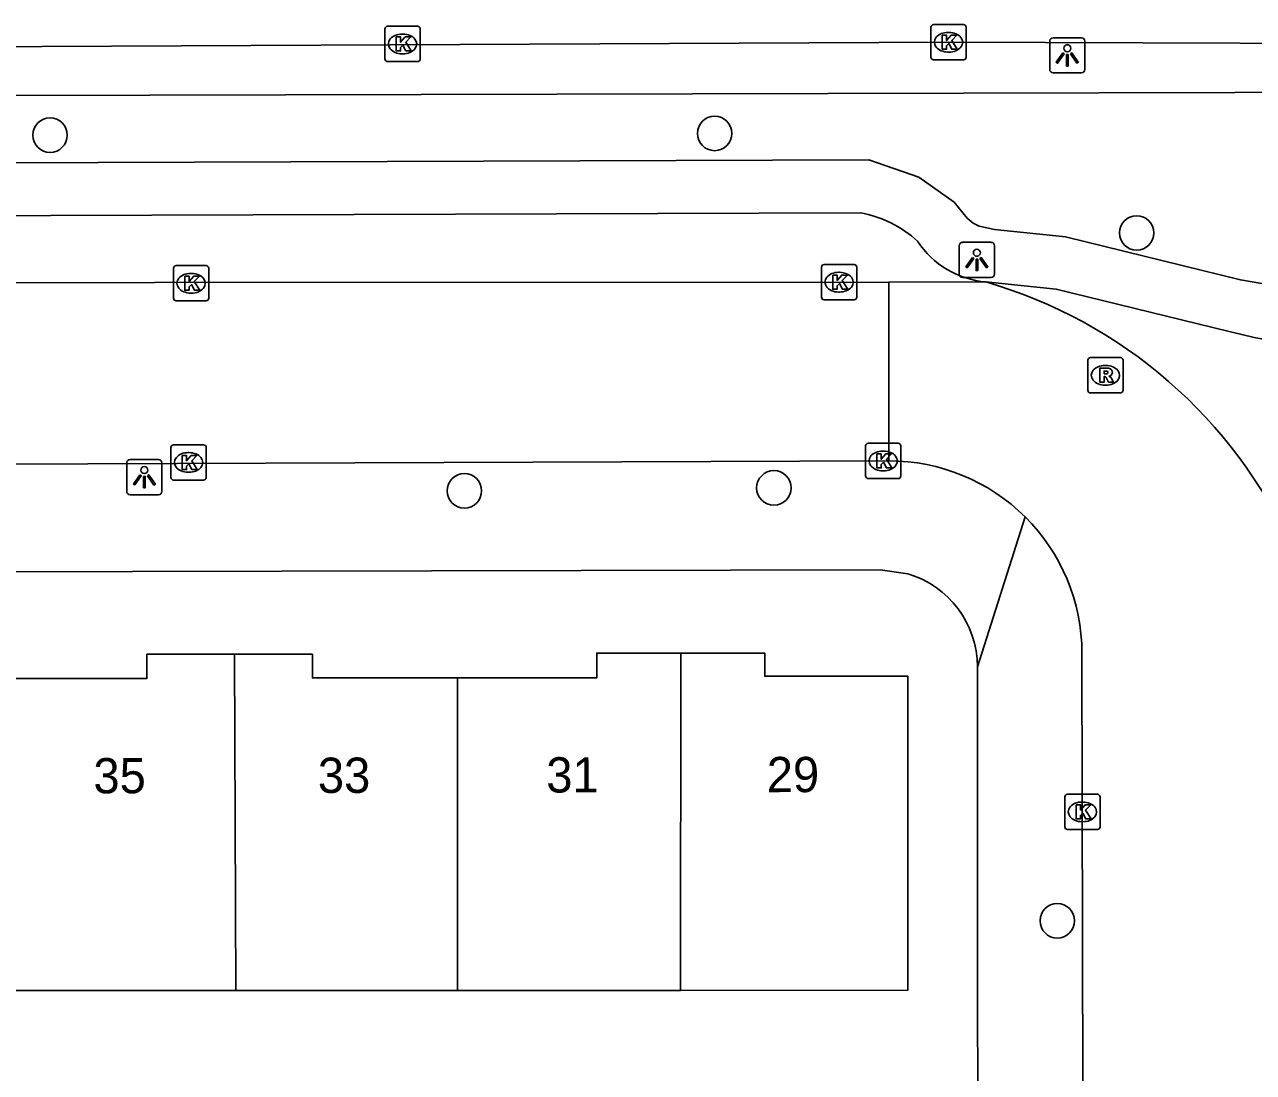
# Model space of a CAD drawing. Extents: x 160732 to 162105, y 387428 to 388479.
# Drawn here: x 161523.39 to 161558.24, y 388311.81 to 388341.52 of the extents above; entities that cross this region are included whole.
import ezdxf

# ---------------------------------------------------------------- set-up
doc = ezdxf.new("R2010")
doc.units = 0
for name, color, linetype in [('IMGEO_Berm_groen', 7, 'Continuous'), ('IMGEO_Boom', 7, 'Continuous'), ('IMGEO_Fietspad_open', 7, 'Continuous'), ('IMGEO_Kolk', 7, 'Continuous'), ('IMGEO_Lichtpunt', 7, 'Continuous'), ('IMGEO_Pand', 7, 'Continuous'), ('IMGEO_Pand_nummerreeks', 7, 'Continuous'), ('IMGEO_Parkeervlak_open', 7, 'Continuous'), ('IMGEO_Rijbaan_lokaal_open', 7, 'Continuous'), ('IMGEO_Rijbaan_regionaal_gesloten', 7, 'Continuous'), ('IMGEO_Rioolput', 7, 'Continuous'), ('IMGEO_Voetpad_open', 7, 'Continuous')]:
    doc.layers.add(name, color=color, linetype=linetype)

msp = doc.modelspace()

# ---------------------------------------------------------------- linework, layer by layer
at = {"layer": 'IMGEO_Berm_groen'}
for points in [[(161380.165, 388339.211), (161482.259, 388339.41), (161500.004, 388339.453), (161596.2, 388339.688), (161612.715, 388339.722), (161640.506, 388339.773)], [(161640.499, 388333.816), (161563.368, 388333.631), (161561.001, 388333.746), (161557.876, 388334.283), (161552.917, 388335.504), (161550.902, 388335.709), (161550.47, 388335.808), (161550.296, 388335.895), (161550.124, 388336.034), (161549.753, 388336.49), (161548.751, 388337.196), (161547.34, 388337.688), (161509.076, 388337.556), (161508.048, 388337.145), (161507.175, 388336.422), (161506.755, 388335.957), (161506.424, 388335.73), (161504.681, 388335.53), (161503.088, 388335.005), (161498.557, 388333.868), (161493.714, 388333.456), (161394.907, 388333.226), (161380.519, 388333.305)]]:
    msp.add_lwpolyline(points, dxfattribs=at)
at = {"layer": 'IMGEO_Boom'}
for centre in [(161524.114, 388338.389), (161542.963, 388338.437), (161554.933, 388335.616), (161535.866, 388328.303), (161544.643, 388328.386), (161552.681, 388316.11)]:
    msp.add_circle(centre, 0.489, dxfattribs=at)
at = {"layer": 'IMGEO_Fietspad_open'}
msp.add_lwpolyline([(161550.658, 388334.226), (161552.654, 388334.023), (161557.557, 388332.816)], dxfattribs=at)
msp.add_arc((161563.242, 388356.061), 23.93, 256.2559, 270.2313, dxfattribs=at)
at = {"layer": 'IMGEO_Kolk'}
for p, q in [((161533.612, 388340.549), (161533.612, 388341.401)), ((161533.687, 388341.475), (161534.539, 388341.475)), ((161534.613, 388341.401), (161534.613, 388340.549)), ((161549.096, 388340.597), (161549.096, 388341.449)), ((161549.171, 388341.523), (161550.023, 388341.523)), ((161550.097, 388341.449), (161550.097, 388340.597)), ((161534.1, 388341.255), (161534.125, 388341.255)), ((161549.584, 388341.303), (161549.609, 388341.303)), ((161534.123, 388340.695), (161534.098, 388340.695)), ((161549.607, 388340.743), (161549.582, 388340.743)), ((161534.539, 388340.475), (161533.687, 388340.475)), ((161550.023, 388340.523), (161549.171, 388340.523)), ((161546.067, 388334.719), (161546.919, 388334.719)), ((161527.614, 388333.763), (161527.614, 388334.615)), ((161527.689, 388334.689), (161528.541, 388334.689)), ((161528.102, 388334.469), (161528.127, 388334.469)), ((161528.615, 388334.615), (161528.615, 388333.763)), ((161545.992, 388333.793), (161545.992, 388334.645)), ((161546.48, 388334.499), (161546.505, 388334.499)), ((161546.993, 388334.645), (161546.993, 388333.793)), ((161528.541, 388333.689), (161527.689, 388333.689)), ((161528.125, 388333.909), (161528.1, 388333.909)), ((161546.919, 388333.719), (161546.067, 388333.719)), ((161546.503, 388333.939), (161546.478, 388333.939)), ((161527.543, 388328.681), (161527.543, 388329.533)), ((161527.618, 388329.607), (161528.47, 388329.607)), ((161528.544, 388329.533), (161528.544, 388328.681)), ((161547.244, 388328.724), (161547.244, 388329.576)), ((161547.319, 388329.65), (161548.171, 388329.65)), ((161548.245, 388329.576), (161548.245, 388328.724)), ((161528.031, 388329.387), (161528.056, 388329.387)), ((161547.732, 388329.43), (161547.757, 388329.43)), ((161528.054, 388328.827), (161528.029, 388328.827)), ((161547.755, 388328.87), (161547.73, 388328.87)), ((161528.47, 388328.607), (161527.618, 388328.607)), ((161548.171, 388328.65), (161547.319, 388328.65)), ((161552.894, 388318.773), (161552.894, 388319.625)), ((161552.969, 388319.699), (161553.821, 388319.699)), ((161553.382, 388319.479), (161553.407, 388319.479)), ((161553.895, 388319.625), (161553.895, 388318.773)), ((161553.821, 388318.699), (161552.969, 388318.699)), ((161553.405, 388318.919), (161553.38, 388318.919))]:
    msp.add_line(p, q, dxfattribs=at)
for points in [[(161533.612, 388340.549), (161533.612, 388341.401)], [(161533.687, 388341.475), (161534.539, 388341.475)], [(161534.613, 388341.401), (161534.613, 388340.549)], [(161549.096, 388340.597), (161549.096, 388341.449)], [(161549.171, 388341.523), (161550.023, 388341.523)], [(161550.097, 388341.449), (161550.097, 388340.597)], [(161533.933, 388341.175), (161534.056, 388341.175), (161534.056, 388341.024), (161534.186, 388341.175), (161534.35, 388341.175), (161534.204, 388341.024), (161534.357, 388340.775), (161534.205, 388340.775), (161534.12, 388340.939), (161534.056, 388340.872), (161534.056, 388340.775), (161533.933, 388340.775), (161533.933, 388341.175)], [(161549.417, 388341.223), (161549.54, 388341.223), (161549.54, 388341.072), (161549.67, 388341.223), (161549.834, 388341.223), (161549.688, 388341.072), (161549.841, 388340.823), (161549.689, 388340.823), (161549.604, 388340.987), (161549.54, 388340.92), (161549.54, 388340.823), (161549.417, 388340.823), (161549.417, 388341.223)], [(161534.539, 388340.475), (161533.687, 388340.475)], [(161550.023, 388340.523), (161549.171, 388340.523)], [(161546.067, 388334.719), (161546.919, 388334.719)], [(161527.614, 388333.763), (161527.614, 388334.615)], [(161527.689, 388334.689), (161528.541, 388334.689)], [(161527.935, 388334.389), (161528.058, 388334.389), (161528.058, 388334.238), (161528.188, 388334.389), (161528.352, 388334.389), (161528.206, 388334.238), (161528.359, 388333.989), (161528.207, 388333.989), (161528.122, 388334.153), (161528.058, 388334.086), (161528.058, 388333.989), (161527.935, 388333.989), (161527.935, 388334.389)], [(161528.615, 388334.615), (161528.615, 388333.763)], [(161545.992, 388333.793), (161545.992, 388334.645)], [(161546.313, 388334.419), (161546.436, 388334.419), (161546.436, 388334.268), (161546.566, 388334.419), (161546.73, 388334.419), (161546.584, 388334.268), (161546.737, 388334.019), (161546.585, 388334.019), (161546.5, 388334.183), (161546.436, 388334.116), (161546.436, 388334.019), (161546.313, 388334.019), (161546.313, 388334.419)], [(161546.993, 388334.645), (161546.993, 388333.793)], [(161528.541, 388333.689), (161527.689, 388333.689)], [(161546.919, 388333.719), (161546.067, 388333.719)], [(161527.543, 388328.681), (161527.543, 388329.533)], [(161527.618, 388329.607), (161528.47, 388329.607)], [(161528.544, 388329.533), (161528.544, 388328.681)], [(161547.244, 388328.724), (161547.244, 388329.576)], [(161547.319, 388329.65), (161548.171, 388329.65)], [(161548.245, 388329.576), (161548.245, 388328.724)], [(161527.864, 388329.307), (161527.987, 388329.307), (161527.987, 388329.156), (161528.117, 388329.307), (161528.281, 388329.307), (161528.135, 388329.156), (161528.288, 388328.907), (161528.136, 388328.907), (161528.051, 388329.071), (161527.987, 388329.004), (161527.987, 388328.907), (161527.864, 388328.907), (161527.864, 388329.307)], [(161547.565, 388329.35), (161547.688, 388329.35), (161547.688, 388329.199), (161547.818, 388329.35), (161547.982, 388329.35), (161547.836, 388329.199), (161547.989, 388328.95), (161547.837, 388328.95), (161547.752, 388329.114), (161547.688, 388329.047), (161547.688, 388328.95), (161547.565, 388328.95), (161547.565, 388329.35)], [(161528.47, 388328.607), (161527.618, 388328.607)], [(161548.171, 388328.65), (161547.319, 388328.65)], [(161552.894, 388318.773), (161552.894, 388319.625)], [(161552.969, 388319.699), (161553.821, 388319.699)], [(161553.215, 388319.399), (161553.338, 388319.399), (161553.338, 388319.248), (161553.468, 388319.399), (161553.632, 388319.399), (161553.486, 388319.248), (161553.639, 388318.999), (161553.487, 388318.999), (161553.402, 388319.163), (161553.338, 388319.096), (161553.338, 388318.999), (161553.215, 388318.999), (161553.215, 388319.399)], [(161553.895, 388319.625), (161553.895, 388318.773)], [(161553.821, 388318.699), (161552.969, 388318.699)]]:
    msp.add_lwpolyline(points, dxfattribs=at)
for centre, start, end in [((161533.689, 388341.399), 91.552, 178.448), ((161533.689, 388341.399), 91.552, 178.448), ((161534.537, 388341.399), 1.552, 88.448), ((161534.537, 388341.399), 1.552, 88.448), ((161549.173, 388341.447), 91.552, 178.448), ((161549.173, 388341.447), 91.552, 178.448), ((161550.021, 388341.447), 1.552, 88.448), ((161550.021, 388341.447), 1.552, 88.448), ((161533.689, 388340.551), 181.552, 268.448), ((161533.689, 388340.551), 181.552, 268.448), ((161534.537, 388340.551), 271.552, 358.448), ((161534.537, 388340.551), 271.552, 358.448), ((161549.173, 388340.599), 181.552, 268.448), ((161549.173, 388340.599), 181.552, 268.448), ((161550.021, 388340.599), 271.552, 358.448), ((161550.021, 388340.599), 271.552, 358.448), ((161546.069, 388334.643), 91.552, 178.448), ((161546.069, 388334.643), 91.552, 178.448), ((161546.917, 388334.643), 1.552, 88.448), ((161546.917, 388334.643), 1.552, 88.448), ((161527.691, 388334.613), 91.552, 178.448), ((161527.691, 388334.613), 91.552, 178.448), ((161528.539, 388334.613), 1.552, 88.448), ((161528.539, 388334.613), 1.552, 88.448), ((161527.691, 388333.765), 181.552, 268.448), ((161527.691, 388333.765), 181.552, 268.448), ((161528.539, 388333.765), 271.552, 358.448), ((161528.539, 388333.765), 271.552, 358.448), ((161546.069, 388333.795), 181.552, 268.448), ((161546.069, 388333.795), 181.552, 268.448), ((161546.917, 388333.795), 271.552, 358.448), ((161546.917, 388333.795), 271.552, 358.448), ((161527.62, 388329.531), 91.552, 178.448), ((161527.62, 388329.531), 91.552, 178.448), ((161528.468, 388329.531), 1.552, 88.448), ((161528.468, 388329.531), 1.552, 88.448), ((161547.321, 388329.574), 91.552, 178.448), ((161547.321, 388329.574), 91.552, 178.448), ((161548.169, 388329.574), 1.552, 88.448), ((161548.169, 388329.574), 1.552, 88.448), ((161527.62, 388328.683), 181.552, 268.448), ((161527.62, 388328.683), 181.552, 268.448), ((161528.468, 388328.683), 271.552, 358.448), ((161528.468, 388328.683), 271.552, 358.448), ((161547.321, 388328.726), 181.552, 268.448), ((161547.321, 388328.726), 181.552, 268.448), ((161548.169, 388328.726), 271.552, 358.448), ((161548.169, 388328.726), 271.552, 358.448), ((161552.971, 388319.623), 91.552, 178.448), ((161552.971, 388319.623), 91.552, 178.448), ((161553.819, 388319.623), 1.552, 88.448), ((161553.819, 388319.623), 1.552, 88.448), ((161552.971, 388318.775), 181.552, 268.448), ((161552.971, 388318.775), 181.552, 268.448), ((161553.819, 388318.775), 271.552, 358.448), ((161553.819, 388318.775), 271.552, 358.448)]:
    msp.add_arc(centre, 0.0765, start, end, dxfattribs=at)
for centre, major_axis, ratio, start_param, end_param in [((161534.099, 388340.975), (-0.387, 0.002), 0.722429, 4.712389, 7.853982), ((161534.124, 388340.975), (-0.39, 0.002), 0.717154, 1.570796, 4.712389), ((161549.583, 388341.023), (-0.387, 0.002), 0.722429, 4.712389, 7.853982), ((161549.608, 388341.023), (-0.39, 0.002), 0.717154, 1.570796, 4.712389), ((161528.101, 388334.189), (-0.387, 0.002), 0.722429, 4.712389, 7.853982), ((161528.126, 388334.189), (-0.39, 0.002), 0.717154, 1.570796, 4.712389), ((161546.479, 388334.219), (-0.387, 0.002), 0.722429, 4.712389, 7.853982), ((161546.504, 388334.219), (-0.39, 0.002), 0.717154, 1.570796, 4.712389), ((161528.03, 388329.107), (-0.387, 0.002), 0.722429, 4.712389, 7.853982), ((161528.055, 388329.107), (-0.39, 0.002), 0.717154, 1.570796, 4.712389), ((161547.731, 388329.15), (-0.387, 0.002), 0.722429, 4.712389, 7.853982), ((161547.756, 388329.15), (-0.39, 0.002), 0.717154, 1.570796, 4.712389), ((161553.381, 388319.199), (-0.387, 0.002), 0.722429, 4.712389, 7.853982), ((161553.406, 388319.199), (-0.39, 0.002), 0.717154, 1.570796, 4.712389)]:
    msp.add_ellipse(centre, major_axis=major_axis, ratio=ratio, start_param=start_param, end_param=end_param, dxfattribs=at)
at = {"layer": 'IMGEO_Lichtpunt'}
for p, q in [((161552.467, 388341.055), (161552.467, 388340.248)), ((161552.467, 388341.055), (161552.467, 388340.248)), ((161553.369, 388341.15), (161552.561, 388341.15)), ((161553.369, 388341.15), (161552.561, 388341.15)), ((161553.463, 388340.248), (161553.463, 388341.055)), ((161553.463, 388340.248), (161553.463, 388341.055)), ((161552.561, 388340.154), (161553.369, 388340.154)), ((161552.561, 388340.154), (161553.369, 388340.154)), ((161549.901, 388335.254), (161549.901, 388334.447)), ((161549.901, 388335.254), (161549.901, 388334.447)), ((161550.803, 388335.349), (161549.995, 388335.349)), ((161550.803, 388335.349), (161549.995, 388335.349)), ((161550.897, 388334.447), (161550.897, 388335.254)), ((161550.897, 388334.447), (161550.897, 388335.254)), ((161549.995, 388334.353), (161550.803, 388334.353)), ((161549.995, 388334.353), (161550.803, 388334.353)), ((161527.191, 388329.189), (161526.383, 388329.189)), ((161527.191, 388329.189), (161526.383, 388329.189)), ((161526.289, 388329.094), (161526.289, 388328.287)), ((161526.289, 388329.094), (161526.289, 388328.287)), ((161527.285, 388328.287), (161527.285, 388329.094)), ((161527.285, 388328.287), (161527.285, 388329.094)), ((161526.383, 388328.193), (161527.191, 388328.193)), ((161526.383, 388328.193), (161527.191, 388328.193))]:
    msp.add_line(p, q, dxfattribs=at)
for points in [[(161552.841, 388340.719), (161552.88, 388340.691), (161552.692, 388340.429), (161552.654, 388340.456), (161552.841, 388340.719)], [(161552.943, 388340.671), (161552.99, 388340.671), (161552.99, 388340.349), (161552.943, 388340.349), (161552.943, 388340.671)], [(161553.053, 388340.691), (161553.091, 388340.718), (161553.278, 388340.456), (161553.239, 388340.428), (161553.053, 388340.691)], [(161550.275, 388334.918), (161550.314, 388334.89), (161550.126, 388334.628), (161550.088, 388334.655), (161550.275, 388334.918)], [(161550.377, 388334.87), (161550.424, 388334.87), (161550.424, 388334.548), (161550.377, 388334.548), (161550.377, 388334.87)], [(161550.487, 388334.89), (161550.525, 388334.917), (161550.712, 388334.655), (161550.673, 388334.627), (161550.487, 388334.89)], [(161526.663, 388328.758), (161526.702, 388328.73), (161526.514, 388328.468), (161526.476, 388328.495), (161526.663, 388328.758)], [(161526.765, 388328.71), (161526.812, 388328.71), (161526.812, 388328.388), (161526.765, 388328.388), (161526.765, 388328.71)], [(161526.875, 388328.73), (161526.913, 388328.757), (161527.1, 388328.495), (161527.061, 388328.467), (161526.875, 388328.73)]]:
    msp.add_lwpolyline(points, dxfattribs=at)
for centre in [(161552.966, 388340.853), (161550.4, 388335.052), (161526.788, 388328.892)]:
    msp.add_circle(centre, 0.0994, dxfattribs=at)
for centre, start, end in [((161552.561, 388341.055), 90, 180), ((161552.561, 388341.055), 90, 180), ((161553.369, 388341.055), 0, 90), ((161553.369, 388341.055), 0, 90), ((161552.561, 388340.248), 180, 270), ((161552.561, 388340.248), 180, 270), ((161553.369, 388340.248), 270, 0), ((161553.369, 388340.248), 270, 360), ((161549.995, 388335.254), 90, 180), ((161549.995, 388335.254), 90, 180), ((161550.803, 388335.254), 0, 90), ((161550.803, 388335.254), 0, 90), ((161549.995, 388334.447), 180, 270), ((161549.995, 388334.447), 180, 270), ((161550.803, 388334.447), 270, 0), ((161550.803, 388334.447), 270, 360), ((161526.383, 388329.094), 90, 180), ((161526.383, 388329.094), 90, 180), ((161527.191, 388329.094), 0, 90), ((161527.191, 388329.094), 0, 90), ((161526.383, 388328.287), 180, 270), ((161526.383, 388328.287), 180, 270), ((161527.191, 388328.287), 270, 0), ((161527.191, 388328.287), 270, 360)]:
    msp.add_arc(centre, 0.0946, start, end, dxfattribs=at)
at = {"layer": 'IMGEO_Pand'}
for points in [[(161523.023, 388322.982), (161526.86, 388322.982), (161526.859, 388323.668), (161529.348, 388323.669)], [(161529.387, 388314.136), (161529.348, 388323.669)], [(161529.348, 388323.669), (161531.554, 388323.669), (161531.554, 388322.995), (161535.674, 388322.996)], [(161535.674, 388322.996), (161539.619, 388322.996), (161539.619, 388323.702), (161542, 388323.702)], [(161542, 388323.702), (161544.383, 388323.703), (161544.383, 388323.044), (161548.445, 388323.044), (161548.445, 388314.147), (161541.998, 388314.137)], [(161541.998, 388314.137), (161542, 388323.702)], [(161535.674, 388322.996), (161535.672, 388314.136)], [(161529.387, 388314.136), (161523.021, 388314.136)], [(161535.672, 388314.136), (161529.387, 388314.136)], [(161541.998, 388314.137), (161535.672, 388314.136)]]:
    msp.add_lwpolyline(points, dxfattribs=at)
at = {"layer": 'IMGEO_Parkeervlak_open'}
msp.add_lwpolyline([(161509.771, 388336.058), (161547.088, 388336.187)], dxfattribs=at)
for centre, radius, start, end in [((161546.508, 388332.952), 3.287, 47.6795, 79.8378), ((161550.873, 388336.787), 2.57, 213.1349, 265.2076)]:
    msp.add_arc(centre, radius, start, end, dxfattribs=at)
at = {"layer": 'IMGEO_Rijbaan_lokaal_open'}
for points in [[(161547.904, 388334.224), (161506.237, 388334.199)], [(161550.658, 388334.226), (161547.904, 388334.224)], [(161547.904, 388334.224), (161547.907, 388329.151)], [(161509.126, 388329.01), (161510.034, 388329.011), (161547.907, 388329.151)], [(161553.382, 388323.705), (161553.55, 388250), (161553.565, 388231.516)]]:
    msp.add_lwpolyline(points, dxfattribs=at)
for centre, radius, start, end in [((161546.853, 388321.068), 13.697, 24.1506, 73.8698), ((161547.919, 388323.688), 5.463, 45.1506, 90.1264), ((161547.916, 388323.687), 5.466, 0.1891, 45.135)]:
    msp.add_arc(centre, radius, start, end, dxfattribs=at)
at = {"layer": 'IMGEO_Rijbaan_regionaal_gesloten'}
msp.add_lwpolyline([(161360.969, 388340.517), (161380.012, 388340.564), (161487.581, 388340.828), (161504.085, 388340.81), (161549.597, 388341.023), (161566.129, 388340.965), (161612.645, 388341.048), (161640.503, 388341.159), (161664.102, 388341.252)], dxfattribs=at)
at = {"layer": 'IMGEO_Rioolput'}
for p, q in [((161553.547, 388331.153), (161553.547, 388332.005)), ((161553.622, 388332.079), (161554.474, 388332.079)), ((161554.548, 388332.005), (161554.548, 388331.153)), ((161554.035, 388331.859), (161554.06, 388331.859)), ((161554.058, 388331.299), (161554.033, 388331.299)), ((161554.474, 388331.079), (161553.622, 388331.079))]:
    msp.add_line(p, q, dxfattribs=at)
for points in [[(161553.547, 388331.153), (161553.547, 388332.005)], [(161553.622, 388332.079), (161554.474, 388332.079)], [(161554.548, 388332.005), (161554.548, 388331.153)], [(161554.136, 388331.777), (161553.884, 388331.779), (161553.884, 388331.379)], [(161554.062, 388331.698), (161554.008, 388331.698), (161554.008, 388331.617)], [(161554.008, 388331.617), (161554.06, 388331.617)], [(161553.884, 388331.379), (161554.008, 388331.379), (161554.008, 388331.541), (161554.019, 388331.541)], [(161554.066, 388331.512), (161554.137, 388331.379), (161554.277, 388331.379), (161554.212, 388331.505)], [(161554.474, 388331.079), (161553.622, 388331.079)]]:
    msp.add_lwpolyline(points, dxfattribs=at)
for centre, radius, start, end in [((161553.624, 388332.003), 0.0765, 91.552, 178.448), ((161553.624, 388332.003), 0.0765, 91.552, 178.448), ((161554.472, 388332.003), 0.0765, 1.552, 88.448), ((161554.472, 388332.003), 0.0765, 1.552, 88.448), ((161554.044, 388331.806), 0.19, 274.7715, 282.9687), ((161554.068, 388331.602), 0.0964, 77.0061, 93.1865), ((161554.082, 388331.659), 0.0378, 276.6634, 79.6772), ((161554.135, 388331.667), 0.109, 350.3612, 89.416), ((161554.133, 388331.667), 0.112, 277.5842, 350.9817), ((161554.117, 388331.452), 0.108, 29.5134, 73.7905), ((161554.018, 388331.488), 0.0533, 26.0293, 88.6989), ((161553.624, 388331.155), 0.0765, 181.552, 268.448), ((161553.624, 388331.155), 0.0765, 181.552, 268.448), ((161554.472, 388331.155), 0.0765, 271.552, 358.448), ((161554.472, 388331.155), 0.0765, 271.552, 358.448)]:
    msp.add_arc(centre, radius, start, end, dxfattribs=at)
for centre, major_axis, ratio, start_param, end_param in [((161554.034, 388331.579), (-0.387, 0.002), 0.722429, 4.712389, 7.853982), ((161554.059, 388331.579), (-0.39, 0.002), 0.717154, 1.570796, 4.712389)]:
    msp.add_ellipse(centre, major_axis=major_axis, ratio=ratio, start_param=start_param, end_param=end_param, dxfattribs=at)
at = {"layer": 'IMGEO_Voetpad_open'}
for points in [[(161551.772, 388327.561), (161550.415, 388323.313)], [(161548.445, 388325.948), (161547.659, 388326.061), (161509.473, 388325.979)], [(161550.429, 388301.731), (161550.415, 388323.313)]]:
    msp.add_lwpolyline(points, dxfattribs=at)
msp.add_arc((161547.668, 388323.313), 2.747, 0.0028, 73.5628, dxfattribs=at)

# ---------------------------------------------------------------- texts
at = {"layer": 'IMGEO_Pand_nummerreeks'}
for s, rotation, p in [('33', 0.0974, (161531.71, 388319.736)), ('31', 0.0974, (161538.189, 388319.747)), ('29', 0.099, (161544.442, 388319.757)), ('35', 0.099, (161525.344, 388319.724))]:
    msp.add_text(s, height=1, rotation=rotation, dxfattribs=at).set_placement(p)

doc.saveas('drawing.dxf')
